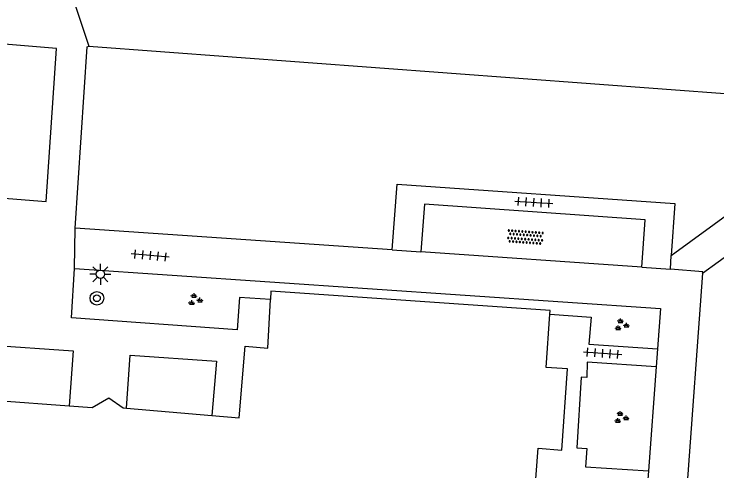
# Model space of a CAD drawing. Extents: x 132994 to 136000, y 393499 to 395512.
# Drawn here: x 133596.99 to 133638.42, y 395102.51 to 395129.46 of the extents above; entities that cross this region are included whole.
import ezdxf

# ---------------------------------------------------------------- set-up
doc = ezdxf.new("R2010")
doc.units = 0
for name, color, linetype in [('gg-bbg-hoofdgebouw', 7, 'Continuous'), ('gg-bbg-overig bouwwerk', 7, 'Continuous'), ('gg-knt-verharding', 7, 'Continuous'), ('gt-grn-weggrens', 7, 'Continuous'), ('gt-symb-boom', 7, 'Continuous'), ('gt-symb-groenvak', 7, 'Continuous'), ('gt-symb-lichtmast', 7, 'Continuous'), ('gt-symb-overige verharding', 7, 'Continuous'), ('gt-symb-tegel verharding', 7, 'Continuous')]:
    doc.layers.add(name, color=color, linetype=linetype)

# ---------------------------------------------------------------- blocks, each defined once
blk = doc.blocks.new('gt0-TEG1')
at = {"layer": 'gt-symb-tegel verharding'}
for p, q in [((-1.125, 0), (1.125, 0)), ((-0.9, -0.25), (-0.9, 0.25)), ((-0.45, -0.25), (-0.45, 0.25)), ((0, -0.25), (0, 0.25)), ((0.45, -0.25), (0.45, 0.25)), ((0.9, -0.25), (0.9, 0.25))]:
    blk.add_line(p, q, dxfattribs=at)
blk = doc.blocks.new('gt0-BOOM')
at = {"layer": 'gt-symb-boom'}
for radius in [0.4, 0.2]:
    blk.add_circle((0, 0), radius, dxfattribs=at)
blk = doc.blocks.new('gt0-LMAST')
at = {"layer": 'gt-symb-lichtmast'}
for p, q in [((-0.182, 0.173), (-0.447, 0.438)), ((-0.005, 0.246), (-0.005, 0.621)), ((0.172, 0.173), (0.437, 0.438)), ((-0.255, -0.004), (-0.63, -0.004)), ((-0.182, -0.181), (-0.447, -0.446)), ((-0.005, -0.254), (-0.005, -0.629)), ((0.437, -0.446), (0.172, -0.181)), ((0.245, -0.004), (0.62, -0.004))]:
    blk.add_line(p, q, dxfattribs=at)
blk.add_circle((-0.005, -0.004), 0.25, dxfattribs=at)
blk = doc.blocks.new('gt0-GRVAK')
at = {"layer": 'gt-symb-groenvak'}
for p, q in [((-0.11, 0.189), (-0.228, 0.24)), ((-0.182, 0.153), (0.088, 0.153)), ((-0.091, 0.211), (-0.156, 0.322)), ((-0.047, 0.214), (-0.047, 0.393)), ((-0.004, 0.211), (0.061, 0.322)), ((0.015, 0.189), (0.133, 0.24)), ((0.262, -0.052), (0.197, 0.059)), ((0.305, -0.049), (0.305, 0.13)), ((0.349, -0.052), (0.414, 0.059)), ((-0.245, -0.228), (-0.363, -0.177)), ((-0.318, -0.264), (-0.047, -0.264)), ((-0.226, -0.206), (-0.291, -0.095)), ((-0.183, -0.203), (-0.183, -0.024)), ((-0.139, -0.206), (-0.074, -0.095)), ((-0.12, -0.228), (-0.002, -0.177)), ((0.243, -0.074), (0.125, -0.023)), ((0.17, -0.11), (0.441, -0.11)), ((0.368, -0.074), (0.486, -0.023))]:
    blk.add_line(p, q, dxfattribs=at)
blk = doc.blocks.new('gt0-OVH')
at = {"layer": 'gt-symb-overige verharding'}
for points in [[(-0.972, 0.298), (-0.967, 0.308), (-0.965, 0.319), (-0.966, 0.33), (-0.971, 0.34), (-0.978, 0.348), (-0.988, 0.353), (-0.999, 0.355), (-1.01, 0.354), (-1.02, 0.349), (-1.028, 0.342), (-1.033, 0.332), (-1.035, 0.321), (-1.034, 0.31), (-1.029, 0.3), (-1.022, 0.292), (-1.012, 0.287), (-1.001, 0.285), (-0.99, 0.286), (-0.98, 0.291)], [(-0.872, 0.106), (-0.867, 0.116), (-0.865, 0.126), (-0.866, 0.137), (-0.871, 0.147), (-0.878, 0.156), (-0.888, 0.161), (-0.899, 0.163), (-0.91, 0.162), (-0.92, 0.157), (-0.928, 0.15), (-0.933, 0.14), (-0.935, 0.129), (-0.934, 0.118), (-0.929, 0.108), (-0.922, 0.1), (-0.912, 0.095), (-0.901, 0.092), (-0.89, 0.094), (-0.88, 0.098)], [(-0.772, 0.298), (-0.767, 0.308), (-0.765, 0.319), (-0.766, 0.33), (-0.771, 0.34), (-0.778, 0.348), (-0.788, 0.353), (-0.799, 0.355), (-0.81, 0.354), (-0.82, 0.349), (-0.828, 0.342), (-0.833, 0.332), (-0.835, 0.321), (-0.834, 0.31), (-0.829, 0.3), (-0.822, 0.292), (-0.812, 0.287), (-0.801, 0.285), (-0.79, 0.286), (-0.78, 0.291)], [(-0.672, 0.106), (-0.667, 0.116), (-0.665, 0.126), (-0.666, 0.137), (-0.671, 0.147), (-0.678, 0.156), (-0.688, 0.161), (-0.699, 0.163), (-0.71, 0.162), (-0.72, 0.157), (-0.728, 0.15), (-0.733, 0.14), (-0.735, 0.129), (-0.734, 0.118), (-0.729, 0.108), (-0.722, 0.1), (-0.712, 0.095), (-0.701, 0.092), (-0.69, 0.094), (-0.68, 0.098)], [(-0.572, 0.298), (-0.567, 0.308), (-0.565, 0.319), (-0.566, 0.33), (-0.571, 0.34), (-0.578, 0.348), (-0.588, 0.353), (-0.599, 0.355), (-0.61, 0.354), (-0.62, 0.349), (-0.628, 0.342), (-0.633, 0.332), (-0.635, 0.321), (-0.634, 0.31), (-0.629, 0.3), (-0.622, 0.292), (-0.612, 0.287), (-0.601, 0.285), (-0.59, 0.286), (-0.58, 0.291)], [(-0.472, 0.106), (-0.467, 0.116), (-0.465, 0.126), (-0.466, 0.137), (-0.471, 0.147), (-0.478, 0.156), (-0.488, 0.161), (-0.499, 0.163), (-0.51, 0.162), (-0.52, 0.157), (-0.528, 0.15), (-0.533, 0.14), (-0.535, 0.129), (-0.534, 0.118), (-0.529, 0.108), (-0.522, 0.1), (-0.512, 0.095), (-0.501, 0.092), (-0.49, 0.094), (-0.48, 0.098)], [(-0.372, 0.298), (-0.367, 0.308), (-0.365, 0.319), (-0.366, 0.33), (-0.371, 0.34), (-0.378, 0.348), (-0.388, 0.353), (-0.399, 0.355), (-0.41, 0.354), (-0.42, 0.349), (-0.428, 0.342), (-0.433, 0.332), (-0.435, 0.321), (-0.434, 0.31), (-0.429, 0.3), (-0.422, 0.292), (-0.412, 0.287), (-0.401, 0.285), (-0.39, 0.286), (-0.38, 0.291)], [(-0.272, 0.106), (-0.267, 0.116), (-0.265, 0.126), (-0.266, 0.137), (-0.271, 0.147), (-0.278, 0.156), (-0.288, 0.161), (-0.299, 0.163), (-0.31, 0.162), (-0.32, 0.157), (-0.328, 0.15), (-0.333, 0.14), (-0.335, 0.129), (-0.334, 0.118), (-0.329, 0.108), (-0.322, 0.1), (-0.312, 0.095), (-0.301, 0.092), (-0.29, 0.094), (-0.28, 0.098)], [(-0.172, 0.298), (-0.167, 0.308), (-0.165, 0.319), (-0.166, 0.33), (-0.171, 0.34), (-0.178, 0.348), (-0.188, 0.353), (-0.199, 0.355), (-0.21, 0.354), (-0.22, 0.349), (-0.228, 0.342), (-0.233, 0.332), (-0.235, 0.321), (-0.234, 0.31), (-0.229, 0.3), (-0.222, 0.292), (-0.212, 0.287), (-0.201, 0.285), (-0.19, 0.286), (-0.18, 0.291)], [(-0.072, 0.106), (-0.067, 0.116), (-0.065, 0.126), (-0.066, 0.137), (-0.071, 0.147), (-0.078, 0.156), (-0.088, 0.161), (-0.099, 0.163), (-0.11, 0.162), (-0.12, 0.157), (-0.128, 0.15), (-0.133, 0.14), (-0.135, 0.129), (-0.134, 0.118), (-0.129, 0.108), (-0.122, 0.1), (-0.112, 0.095), (-0.101, 0.092), (-0.09, 0.094), (-0.08, 0.098)], [(0.028, 0.298), (0.033, 0.308), (0.035, 0.319), (0.034, 0.33), (0.029, 0.34), (0.022, 0.348), (0.012, 0.353), (0.001, 0.355), (-0.01, 0.354), (-0.02, 0.349), (-0.028, 0.342), (-0.033, 0.332), (-0.035, 0.321), (-0.034, 0.31), (-0.029, 0.3), (-0.022, 0.292), (-0.012, 0.287), (-0.001, 0.285), (0.01, 0.286), (0.02, 0.291)], [(0.128, 0.106), (0.133, 0.116), (0.135, 0.126), (0.134, 0.137), (0.129, 0.147), (0.122, 0.156), (0.112, 0.161), (0.101, 0.163), (0.09, 0.162), (0.08, 0.157), (0.072, 0.15), (0.067, 0.14), (0.065, 0.129), (0.066, 0.118), (0.071, 0.108), (0.078, 0.1), (0.088, 0.095), (0.099, 0.092), (0.11, 0.094), (0.12, 0.098)], [(0.228, 0.298), (0.233, 0.308), (0.235, 0.319), (0.234, 0.33), (0.229, 0.34), (0.222, 0.348), (0.212, 0.353), (0.201, 0.355), (0.19, 0.354), (0.18, 0.349), (0.172, 0.342), (0.167, 0.332), (0.165, 0.321), (0.166, 0.31), (0.171, 0.3), (0.178, 0.292), (0.188, 0.287), (0.199, 0.285), (0.21, 0.286), (0.22, 0.291)], [(0.328, 0.106), (0.333, 0.116), (0.335, 0.126), (0.334, 0.137), (0.329, 0.147), (0.322, 0.156), (0.312, 0.161), (0.301, 0.163), (0.29, 0.162), (0.28, 0.157), (0.272, 0.15), (0.267, 0.14), (0.265, 0.129), (0.266, 0.118), (0.271, 0.108), (0.278, 0.1), (0.288, 0.095), (0.299, 0.092), (0.31, 0.094), (0.32, 0.098)], [(0.428, 0.298), (0.433, 0.308), (0.435, 0.319), (0.434, 0.33), (0.429, 0.34), (0.422, 0.348), (0.412, 0.353), (0.401, 0.355), (0.39, 0.354), (0.38, 0.349), (0.372, 0.342), (0.367, 0.332), (0.365, 0.321), (0.366, 0.31), (0.371, 0.3), (0.378, 0.292), (0.388, 0.287), (0.399, 0.285), (0.41, 0.286), (0.42, 0.291)], [(0.528, 0.106), (0.533, 0.116), (0.535, 0.126), (0.534, 0.137), (0.529, 0.147), (0.522, 0.156), (0.512, 0.161), (0.501, 0.163), (0.49, 0.162), (0.48, 0.157), (0.472, 0.15), (0.467, 0.14), (0.465, 0.129), (0.466, 0.118), (0.471, 0.108), (0.478, 0.1), (0.488, 0.095), (0.499, 0.092), (0.51, 0.094), (0.52, 0.098)], [(0.628, 0.298), (0.633, 0.308), (0.635, 0.319), (0.634, 0.33), (0.629, 0.34), (0.622, 0.348), (0.612, 0.353), (0.601, 0.355), (0.59, 0.354), (0.58, 0.349), (0.572, 0.342), (0.567, 0.332), (0.565, 0.321), (0.566, 0.31), (0.571, 0.3), (0.578, 0.292), (0.588, 0.287), (0.599, 0.285), (0.61, 0.286), (0.62, 0.291)], [(0.728, 0.106), (0.733, 0.116), (0.735, 0.126), (0.734, 0.137), (0.729, 0.147), (0.722, 0.156), (0.712, 0.161), (0.701, 0.163), (0.69, 0.162), (0.68, 0.157), (0.672, 0.15), (0.667, 0.14), (0.665, 0.129), (0.666, 0.118), (0.671, 0.108), (0.678, 0.1), (0.688, 0.095), (0.699, 0.092), (0.71, 0.094), (0.72, 0.098)], [(0.828, 0.298), (0.833, 0.308), (0.835, 0.319), (0.834, 0.33), (0.829, 0.34), (0.822, 0.348), (0.812, 0.353), (0.801, 0.355), (0.79, 0.354), (0.78, 0.349), (0.772, 0.342), (0.767, 0.332), (0.765, 0.321), (0.766, 0.31), (0.771, 0.3), (0.778, 0.292), (0.788, 0.287), (0.799, 0.285), (0.81, 0.286), (0.82, 0.291)], [(0.928, 0.106), (0.933, 0.116), (0.935, 0.126), (0.934, 0.137), (0.929, 0.147), (0.922, 0.156), (0.912, 0.161), (0.901, 0.163), (0.89, 0.162), (0.88, 0.157), (0.872, 0.15), (0.867, 0.14), (0.865, 0.129), (0.866, 0.118), (0.871, 0.108), (0.878, 0.1), (0.888, 0.095), (0.899, 0.092), (0.91, 0.094), (0.92, 0.098)], [(1.028, 0.298), (1.033, 0.308), (1.035, 0.319), (1.034, 0.33), (1.029, 0.34), (1.022, 0.348), (1.012, 0.353), (1.001, 0.355), (0.99, 0.354), (0.98, 0.349), (0.972, 0.342), (0.967, 0.332), (0.965, 0.321), (0.966, 0.31), (0.971, 0.3), (0.978, 0.292), (0.988, 0.287), (0.999, 0.285), (1.01, 0.286), (1.02, 0.291)], [(-0.972, -0.142), (-0.967, -0.132), (-0.965, -0.121), (-0.966, -0.11), (-0.971, -0.1), (-0.978, -0.092), (-0.988, -0.087), (-0.999, -0.085), (-1.01, -0.086), (-1.02, -0.091), (-1.028, -0.098), (-1.033, -0.108), (-1.035, -0.119), (-1.034, -0.13), (-1.029, -0.14), (-1.022, -0.148), (-1.012, -0.153), (-1.001, -0.155), (-0.99, -0.154), (-0.98, -0.149)], [(-0.872, -0.334), (-0.867, -0.324), (-0.865, -0.314), (-0.866, -0.303), (-0.871, -0.293), (-0.878, -0.284), (-0.888, -0.279), (-0.899, -0.277), (-0.91, -0.278), (-0.92, -0.283), (-0.928, -0.29), (-0.933, -0.3), (-0.935, -0.311), (-0.934, -0.322), (-0.929, -0.332), (-0.922, -0.34), (-0.912, -0.345), (-0.901, -0.348), (-0.89, -0.346), (-0.88, -0.342)], [(-0.772, -0.142), (-0.767, -0.132), (-0.765, -0.121), (-0.766, -0.11), (-0.771, -0.1), (-0.778, -0.092), (-0.788, -0.087), (-0.799, -0.085), (-0.81, -0.086), (-0.82, -0.091), (-0.828, -0.098), (-0.833, -0.108), (-0.835, -0.119), (-0.834, -0.13), (-0.829, -0.14), (-0.822, -0.148), (-0.812, -0.153), (-0.801, -0.155), (-0.79, -0.154), (-0.78, -0.149)], [(-0.672, -0.334), (-0.667, -0.324), (-0.665, -0.314), (-0.666, -0.303), (-0.671, -0.293), (-0.678, -0.284), (-0.688, -0.279), (-0.699, -0.277), (-0.71, -0.278), (-0.72, -0.283), (-0.728, -0.29), (-0.733, -0.3), (-0.735, -0.311), (-0.734, -0.322), (-0.729, -0.332), (-0.722, -0.34), (-0.712, -0.345), (-0.701, -0.348), (-0.69, -0.346), (-0.68, -0.342)], [(-0.572, -0.142), (-0.567, -0.132), (-0.565, -0.121), (-0.566, -0.11), (-0.571, -0.1), (-0.578, -0.092), (-0.588, -0.087), (-0.599, -0.085), (-0.61, -0.086), (-0.62, -0.091), (-0.628, -0.098), (-0.633, -0.108), (-0.635, -0.119), (-0.634, -0.13), (-0.629, -0.14), (-0.622, -0.148), (-0.612, -0.153), (-0.601, -0.155), (-0.59, -0.154), (-0.58, -0.149)], [(-0.472, -0.334), (-0.467, -0.324), (-0.465, -0.314), (-0.466, -0.303), (-0.471, -0.293), (-0.478, -0.284), (-0.488, -0.279), (-0.499, -0.277), (-0.51, -0.278), (-0.52, -0.283), (-0.528, -0.29), (-0.533, -0.3), (-0.535, -0.311), (-0.534, -0.322), (-0.529, -0.332), (-0.522, -0.34), (-0.512, -0.345), (-0.501, -0.348), (-0.49, -0.346), (-0.48, -0.342)], [(-0.372, -0.142), (-0.367, -0.132), (-0.365, -0.121), (-0.366, -0.11), (-0.371, -0.1), (-0.378, -0.092), (-0.388, -0.087), (-0.399, -0.085), (-0.41, -0.086), (-0.42, -0.091), (-0.428, -0.098), (-0.433, -0.108), (-0.435, -0.119), (-0.434, -0.13), (-0.429, -0.14), (-0.422, -0.148), (-0.412, -0.153), (-0.401, -0.155), (-0.39, -0.154), (-0.38, -0.149)], [(-0.272, -0.334), (-0.267, -0.324), (-0.265, -0.314), (-0.266, -0.303), (-0.271, -0.293), (-0.278, -0.284), (-0.288, -0.279), (-0.299, -0.277), (-0.31, -0.278), (-0.32, -0.283), (-0.328, -0.29), (-0.333, -0.3), (-0.335, -0.311), (-0.334, -0.322), (-0.329, -0.332), (-0.322, -0.34), (-0.312, -0.345), (-0.301, -0.348), (-0.29, -0.346), (-0.28, -0.342)], [(-0.172, -0.142), (-0.167, -0.132), (-0.165, -0.121), (-0.166, -0.11), (-0.171, -0.1), (-0.178, -0.092), (-0.188, -0.087), (-0.199, -0.085), (-0.21, -0.086), (-0.22, -0.091), (-0.228, -0.098), (-0.233, -0.108), (-0.235, -0.119), (-0.234, -0.13), (-0.229, -0.14), (-0.222, -0.148), (-0.212, -0.153), (-0.201, -0.155), (-0.19, -0.154), (-0.18, -0.149)], [(-0.072, -0.334), (-0.067, -0.324), (-0.065, -0.314), (-0.066, -0.303), (-0.071, -0.293), (-0.078, -0.284), (-0.088, -0.279), (-0.099, -0.277), (-0.11, -0.278), (-0.12, -0.283), (-0.128, -0.29), (-0.133, -0.3), (-0.135, -0.311), (-0.134, -0.322), (-0.129, -0.332), (-0.122, -0.34), (-0.112, -0.345), (-0.101, -0.348), (-0.09, -0.346), (-0.08, -0.342)], [(0.028, -0.142), (0.033, -0.132), (0.035, -0.121), (0.034, -0.11), (0.029, -0.1), (0.022, -0.092), (0.012, -0.087), (0.001, -0.085), (-0.01, -0.086), (-0.02, -0.091), (-0.028, -0.098), (-0.033, -0.108), (-0.035, -0.119), (-0.034, -0.13), (-0.029, -0.14), (-0.022, -0.148), (-0.012, -0.153), (-0.001, -0.155), (0.01, -0.154), (0.02, -0.149)], [(0.128, -0.334), (0.133, -0.324), (0.135, -0.314), (0.134, -0.303), (0.129, -0.293), (0.122, -0.284), (0.112, -0.279), (0.101, -0.277), (0.09, -0.278), (0.08, -0.283), (0.072, -0.29), (0.067, -0.3), (0.065, -0.311), (0.066, -0.322), (0.071, -0.332), (0.078, -0.34), (0.088, -0.345), (0.099, -0.348), (0.11, -0.346), (0.12, -0.342)], [(0.228, -0.142), (0.233, -0.132), (0.235, -0.121), (0.234, -0.11), (0.229, -0.1), (0.222, -0.092), (0.212, -0.087), (0.201, -0.085), (0.19, -0.086), (0.18, -0.091), (0.172, -0.098), (0.167, -0.108), (0.165, -0.119), (0.166, -0.13), (0.171, -0.14), (0.178, -0.148), (0.188, -0.153), (0.199, -0.155), (0.21, -0.154), (0.22, -0.149)], [(0.328, -0.334), (0.333, -0.324), (0.335, -0.314), (0.334, -0.303), (0.329, -0.293), (0.322, -0.284), (0.312, -0.279), (0.301, -0.277), (0.29, -0.278), (0.28, -0.283), (0.272, -0.29), (0.267, -0.3), (0.265, -0.311), (0.266, -0.322), (0.271, -0.332), (0.278, -0.34), (0.288, -0.345), (0.299, -0.348), (0.31, -0.346), (0.32, -0.342)], [(0.428, -0.142), (0.433, -0.132), (0.435, -0.121), (0.434, -0.11), (0.429, -0.1), (0.422, -0.092), (0.412, -0.087), (0.401, -0.085), (0.39, -0.086), (0.38, -0.091), (0.372, -0.098), (0.367, -0.108), (0.365, -0.119), (0.366, -0.13), (0.371, -0.14), (0.378, -0.148), (0.388, -0.153), (0.399, -0.155), (0.41, -0.154), (0.42, -0.149)], [(0.528, -0.334), (0.533, -0.324), (0.535, -0.314), (0.534, -0.303), (0.529, -0.293), (0.522, -0.284), (0.512, -0.279), (0.501, -0.277), (0.49, -0.278), (0.48, -0.283), (0.472, -0.29), (0.467, -0.3), (0.465, -0.311), (0.466, -0.322), (0.471, -0.332), (0.478, -0.34), (0.488, -0.345), (0.499, -0.348), (0.51, -0.346), (0.52, -0.342)], [(0.628, -0.142), (0.633, -0.132), (0.635, -0.121), (0.634, -0.11), (0.629, -0.1), (0.622, -0.092), (0.612, -0.087), (0.601, -0.085), (0.59, -0.086), (0.58, -0.091), (0.572, -0.098), (0.567, -0.108), (0.565, -0.119), (0.566, -0.13), (0.571, -0.14), (0.578, -0.148), (0.588, -0.153), (0.599, -0.155), (0.61, -0.154), (0.62, -0.149)], [(0.728, -0.334), (0.733, -0.324), (0.735, -0.314), (0.734, -0.303), (0.729, -0.293), (0.722, -0.284), (0.712, -0.279), (0.701, -0.277), (0.69, -0.278), (0.68, -0.283), (0.672, -0.29), (0.667, -0.3), (0.665, -0.311), (0.666, -0.322), (0.671, -0.332), (0.678, -0.34), (0.688, -0.345), (0.699, -0.348), (0.71, -0.346), (0.72, -0.342)], [(0.828, -0.142), (0.833, -0.132), (0.835, -0.121), (0.834, -0.11), (0.829, -0.1), (0.822, -0.092), (0.812, -0.087), (0.801, -0.085), (0.79, -0.086), (0.78, -0.091), (0.772, -0.098), (0.767, -0.108), (0.765, -0.119), (0.766, -0.13), (0.771, -0.14), (0.778, -0.148), (0.788, -0.153), (0.799, -0.155), (0.81, -0.154), (0.82, -0.149)], [(0.928, -0.334), (0.933, -0.324), (0.935, -0.314), (0.934, -0.303), (0.929, -0.293), (0.922, -0.284), (0.912, -0.279), (0.901, -0.277), (0.89, -0.278), (0.88, -0.283), (0.872, -0.29), (0.867, -0.3), (0.865, -0.311), (0.866, -0.322), (0.871, -0.332), (0.878, -0.34), (0.888, -0.345), (0.899, -0.348), (0.91, -0.346), (0.92, -0.342)], [(1.028, -0.142), (1.033, -0.132), (1.035, -0.121), (1.034, -0.11), (1.029, -0.1), (1.022, -0.092), (1.012, -0.087), (1.001, -0.085), (0.99, -0.086), (0.98, -0.091), (0.972, -0.098), (0.967, -0.108), (0.965, -0.119), (0.966, -0.13), (0.971, -0.14), (0.978, -0.148), (0.988, -0.153), (0.999, -0.155), (1.01, -0.154), (1.02, -0.149)]]:
    blk.add_lwpolyline(points, close=True, dxfattribs=at)

msp = doc.modelspace()

# ---------------------------------------------------------------- linework, layer by layer
at = {"layer": 'gg-bbg-hoofdgebouw'}
for p, q in [((133601.39, 395127.557), (133644.551, 395124.34)), ((133595.134, 395106.722), (133600.233, 395106.35)), ((133603.615, 395106.214), (133608.646, 395105.786))]:
    msp.add_line(p, q, dxfattribs=at)
for points in [[(133669.864, 395146.444), (133669.788, 395145.869), (133617.47, 395149.79), (133613.925, 395142.759), (133606.591, 395143.287), (133605.214, 395140.535), (133601.72, 395140.788), (133601.69, 395140.354), (133602.358, 395140.308), (133602.217, 395138.263), (133597.781, 395138.482), (133601.39, 395127.557)], [(133628.574, 395111.752), (133628.59, 395111.97), (133612.13, 395113.11), (133612.103, 395112.629)], [(133608.646, 395105.786), (133610.25, 395105.65), (133610.61, 395109.87), (133611.94, 395109.75), (133612.103, 395112.629)], [(133629.062, 395100.796), (133629.07, 395100.9), (133627.67, 395101), (133627.88, 395103.85), (133629.27, 395103.74), (133629.6, 395108.53), (133628.35, 395108.61), (133628.574, 395111.752)], [(133600.233, 395106.35), (133601.6, 395106.25), (133602.58, 395106.82), (133603.43, 395106.23), (133603.615, 395106.214)]]:
    msp.add_lwpolyline(points, dxfattribs=at)
at = {"layer": 'gg-bbg-overig bouwwerk'}
for points in [[(133595.134, 395106.722), (133595.37, 395109.954), (133600.469, 395109.586), (133600.233, 395106.35)], [(133603.615, 395106.214), (133603.839, 395109.342), (133608.917, 395108.978), (133608.646, 395105.786)]]:
    msp.add_lwpolyline(points, dxfattribs=at)
at = {"layer": 'gg-knt-verharding'}
for p, q in [((133635.727, 395115.218), (133644.354, 395121.532)), ((133637.571, 395114.17), (133644.177, 395119.007)), ((133619.274, 395115.543), (133600.587, 395116.839)), ((133633.988, 395114.523), (133620.97, 395115.426)), ((133635.673, 395114.406), (133635.727, 395115.218)), ((133637.571, 395114.17), (133636.136, 395094.54)), ((133634.832, 395108.656), (133634.379, 395102.524))]:
    msp.add_line(p, q, dxfattribs=at)
for points in [[(133593.93, 395118.789), (133598.883, 395118.41), (133599.486, 395127.43), (133594.53, 395127.835)], [(133600.587, 395116.839), (133601.295, 395127.527), (133601.39, 395127.557)], [(133619.274, 395115.543), (133619.577, 395119.427), (133635.931, 395118.278), (133635.727, 395115.218)], [(133633.988, 395114.523), (133634.189, 395117.327), (133621.172, 395118.236), (133620.97, 395115.426)], [(133612.103, 395112.629), (133610.279, 395112.733), (133610.142, 395110.835), (133600.382, 395111.546), (133600.551, 395114.456)], [(133600.551, 395114.456), (133635.087, 395112.099), (133634.91, 395109.708)], [(133637.571, 395114.17), (133637.577, 395114.255), (133635.673, 395114.406)], [(133628.574, 395111.752), (133631.002, 395111.579), (133630.866, 395109.993), (133634.91, 395109.708)], [(133634.832, 395108.656), (133630.773, 395108.931), (133630.743, 395108.031), (133630.418, 395108.041), (133630.154, 395103.876), (133630.753, 395103.836), (133630.662, 395102.753), (133634.379, 395102.524)]]:
    msp.add_lwpolyline(points, dxfattribs=at)
at = {"layer": 'gt-grn-weggrens'}
for p, q in [((133600.551, 395114.456), (133600.587, 395116.839)), ((133619.274, 395115.543), (133620.97, 395115.426)), ((133633.988, 395114.523), (133635.673, 395114.406)), ((133634.91, 395109.708), (133634.832, 395108.656)), ((133634.379, 395102.524), (133634.296, 395101.409))]:
    msp.add_line(p, q, dxfattribs=at)

# ---------------------------------------------------------------- block references
at = {"layer": 'gt-symb-boom'}
msp.add_blockref('gt0-BOOM', (133601.873, 395112.696), dxfattribs=at)
at = {"layer": 'gt-symb-groenvak'}
for p in [(133607.643, 395112.602), (133632.783, 395111.116), (133632.761, 395105.651)]:
    msp.add_blockref('gt0-GRVAK', p, dxfattribs=at)
at = {"layer": 'gt-symb-lichtmast'}
msp.add_blockref('gt0-LMAST', (133602.083, 395114.115), dxfattribs=at)
at = {"layer": 'gt-symb-overige verharding', "rotation": -4.187704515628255}
msp.add_blockref('gt0-OVH', (133627.123, 395116.301), dxfattribs=at)
at = {"layer": 'gt-symb-tegel verharding'}
for p, rotation in [((133627.62, 395118.353), -3.9550376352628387), ((133605.007, 395115.217), 174.77963836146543), ((133631.682, 395109.451), -3.955037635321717)]:
    msp.add_blockref('gt0-TEG1', p, dxfattribs=dict(at, rotation=rotation))

doc.saveas('drawing.dxf')
